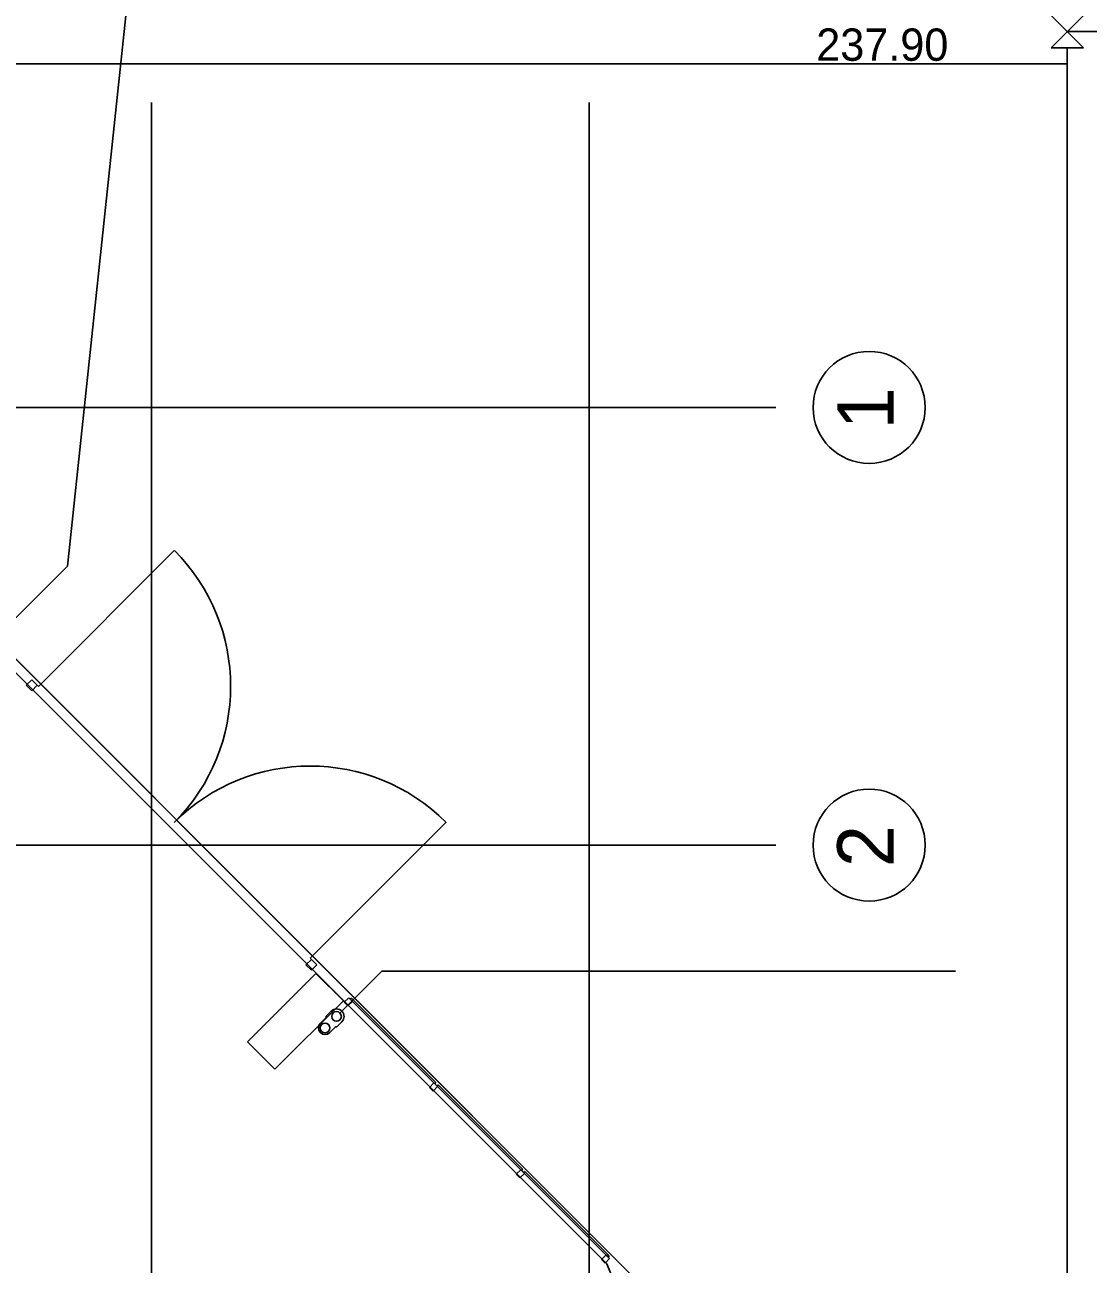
# Model space of a CAD drawing. Extents: x -264205 to -263659, y -1242401 to -1241986.
# Drawn here: x -263804.28 to -263787.82, y -1242101.22 to -1242082.04 of the extents above; entities that cross this region are included whole.
import ezdxf

# ---------------------------------------------------------------- set-up
doc = ezdxf.new("R2010")
doc.units = 0
for name, color, linetype in [('BOD_VYSKA_2-2', 7, 'Continuous'), ('HESCON_OSI_STAVBY_KFA', 7, 'Continuous'), ('PROJEKT_OBRUBNIKY_KOMUNIKACIE', 7, 'Continuous'), ('SITUACIA_DSP_2D', 7, 'Continuous')]:
    doc.layers.add(name, color=color, linetype=linetype)

msp = doc.modelspace()

# ---------------------------------------------------------------- linework, layer by layer
at = {"layer": 'HESCON_OSI_STAVBY_KFA'}
for p, q in [((-263802.318, -1242083.237), (-263802.318, -1242083.237)), ((-263802.318, -1242083.237), (-263802.318, -1242246.707)), ((-263795.543, -1242083.237), (-263795.543, -1242083.237)), ((-263795.543, -1242083.237), (-263795.543, -1242246.707)), ((-263792.653, -1242087.957), (-263911.523, -1242087.957)), ((-263792.653, -1242087.957), (-263792.653, -1242087.957)), ((-263792.653, -1242094.732), (-263911.523, -1242094.732)), ((-263792.653, -1242094.732), (-263792.653, -1242094.732))]:
    msp.add_line(p, q, dxfattribs=at)
for centre in [(-263791.21, -1242087.958), (-263791.21, -1242094.733)]:
    msp.add_circle(centre, 0.867, dxfattribs=at)
at = {"layer": 'PROJEKT_OBRUBNIKY_KOMUNIKACIE'}
msp.add_lwpolyline([(-263794.893, -1242227.382), (-263808.968, -1242241.457), (-263894.968, -1242241.457), (-263909.043, -1242227.382), (-263909.043, -1242196.333), (-263914.143, -1242196.333), (-263914.143, -1242132.433), (-263909.043, -1242132.433), (-263909.043, -1242101.382), (-263894.968, -1242087.307), (-263808.968, -1242087.307), (-263794.893, -1242101.382), (-263794.893, -1242227.382)], dxfattribs=at)
at = {"layer": 'SITUACIA_DSP_2D'}
for p, q in [((-263803.618, -1242090.413), (-263802.236, -1242077.366)), ((-263787.893, -1242082.39), (-263788.393, -1242081.89)), ((-263787.893, -1242081.89), (-263788.393, -1242082.39)), ((-263788.143, -1242082.14), (-263786.393, -1242082.14)), ((-263788.393, -1242082.39), (-263787.893, -1242082.39)), ((-263788.143, -1242082.64), (-263788.143, -1242082.39)), ((-263788.143, -1242082.64), (-263788.143, -1242082.39)), ((-263788.143, -1242082.64), (-263924.143, -1242082.64)), ((-263788.143, -1242250.14), (-263788.143, -1242082.64)), ((-263808.968, -1242087.307), (-263794.893, -1242101.382)), ((-263795.272, -1242101.215), (-263808.8, -1242087.687)), ((-263804.069, -1242092.276), (-263801.966, -1242090.173)), ((-263804.95, -1242091.744), (-263803.618, -1242090.413)), ((-263804.257, -1242092.259), (-263804.172, -1242092.174)), ((-263804.172, -1242092.344), (-263804.257, -1242092.259)), ((-263804.172, -1242092.174), (-263804.087, -1242092.259)), ((-263804.087, -1242092.259), (-263804.172, -1242092.344)), ((-263804.087, -1242092.259), (-263804.069, -1242092.276)), ((-263799.862, -1242096.484), (-263797.758, -1242094.38)), ((-263799.844, -1242096.501), (-263799.929, -1242096.586)), ((-263799.844, -1242096.501), (-263799.862, -1242096.484)), ((-263799.759, -1242096.586), (-263799.844, -1242096.501)), ((-263799.929, -1242096.586), (-263799.844, -1242096.671)), ((-263799.844, -1242096.671), (-263799.759, -1242096.586)), ((-263799.402, -1242097.332), (-263798.754, -1242096.683)), ((-263798.754, -1242096.683), (-263789.874, -1242096.683)), ((-263799.774, -1242096.719), (-263800.834, -1242097.779)), ((-263799.349, -1242097.143), (-263799.774, -1242096.719)), ((-263800.41, -1242098.203), (-263799.349, -1242097.143)), ((-263799.336, -1242097.165), (-263799.266, -1242097.095)), ((-263799.28, -1242097.222), (-263799.336, -1242097.165)), ((-263799.209, -1242097.151), (-263799.28, -1242097.222)), ((-263799.266, -1242097.095), (-263799.237, -1242097.123)), ((-263799.242, -1242097.118), (-263799.225, -1242097.1)), ((-263797.934, -1242098.426), (-263799.242, -1242097.118)), ((-263799.237, -1242097.123), (-263799.209, -1242097.151)), ((-263799.225, -1242097.1), (-263797.916, -1242098.408)), ((-263799.705, -1242097.489), (-263799.617, -1242097.401)), ((-263799.538, -1242097.303), (-263799.617, -1242097.381)), ((-263799.617, -1242097.381), (-263799.538, -1242097.303)), ((-263799.617, -1242097.401), (-263799.617, -1242097.381)), ((-263799.451, -1242097.547), (-263799.373, -1242097.468)), ((-263799.559, -1242097.635), (-263799.471, -1242097.547)), ((-263799.471, -1242097.547), (-263799.451, -1242097.547)), ((-263800.834, -1242097.779), (-263800.41, -1242098.203)), ((-263798.017, -1242098.485), (-263797.946, -1242098.414)), ((-263797.946, -1242098.414), (-263797.918, -1242098.442)), ((-263797.916, -1242098.408), (-263797.934, -1242098.426)), ((-263797.961, -1242098.541), (-263798.017, -1242098.485)), ((-263797.89, -1242098.47), (-263797.961, -1242098.541)), ((-263797.918, -1242098.442), (-263797.89, -1242098.47)), ((-263797.898, -1242098.462), (-263797.881, -1242098.444)), ((-263796.59, -1242099.77), (-263797.898, -1242098.462)), ((-263797.881, -1242098.444), (-263796.572, -1242099.752)), ((-263796.673, -1242099.828), (-263796.602, -1242099.758)), ((-263796.602, -1242099.758), (-263796.574, -1242099.786)), ((-263796.572, -1242099.752), (-263796.59, -1242099.77)), ((-263796.617, -1242099.885), (-263796.673, -1242099.828)), ((-263796.546, -1242099.814), (-263796.617, -1242099.885)), ((-263796.574, -1242099.786), (-263796.546, -1242099.814)), ((-263796.541, -1242099.784), (-263796.558, -1242099.802)), ((-263796.558, -1242099.802), (-263795.25, -1242101.11)), ((-263795.232, -1242101.092), (-263796.541, -1242099.784)), ((-263795.354, -1242101.148), (-263795.283, -1242101.077)), ((-263795.283, -1242101.077), (-263795.255, -1242101.105)), ((-263795.255, -1242101.105), (-263795.227, -1242101.134)), ((-263795.25, -1242101.11), (-263795.232, -1242101.092)), ((-263795.297, -1242101.204), (-263795.354, -1242101.148)), ((-263795.227, -1242101.134), (-263795.297, -1242101.204)), ((-263795.043, -1242101.769), (-263795.272, -1242101.215))]:
    msp.add_line(p, q, dxfattribs=at)
for centre in [(-263799.455, -1242097.385), (-263799.632, -1242097.562)]:
    msp.add_circle(centre, 0.075, dxfattribs=at)
for centre, radius, start, end in [((-263804.069, -1242092.276), 2.975, 314.9999, 44.9999), ((-263799.862, -1242096.484), 2.975, 45.0001, 135.0001), ((-263799.455, -1242097.385), 0.117, 315, 135), ((-263799.632, -1242097.562), 0.103, 135, 315)]:
    msp.add_arc(centre, radius, start, end, dxfattribs=at)

# ---------------------------------------------------------------- texts
at = {"layer": 'BOD_VYSKA_2-2'}
msp.add_text('237.90', height=0.5, dxfattribs=at).set_placement((-263792.029, -1242082.593))
at = {"layer": 'HESCON_OSI_STAVBY_KFA'}
for s, p in [('1', (-263790.829, -1242088.298)), ('2', (-263790.829, -1242095.073))]:
    msp.add_text(s, height=0.875, rotation=90, dxfattribs=at).set_placement(p)

doc.saveas('drawing.dxf')
